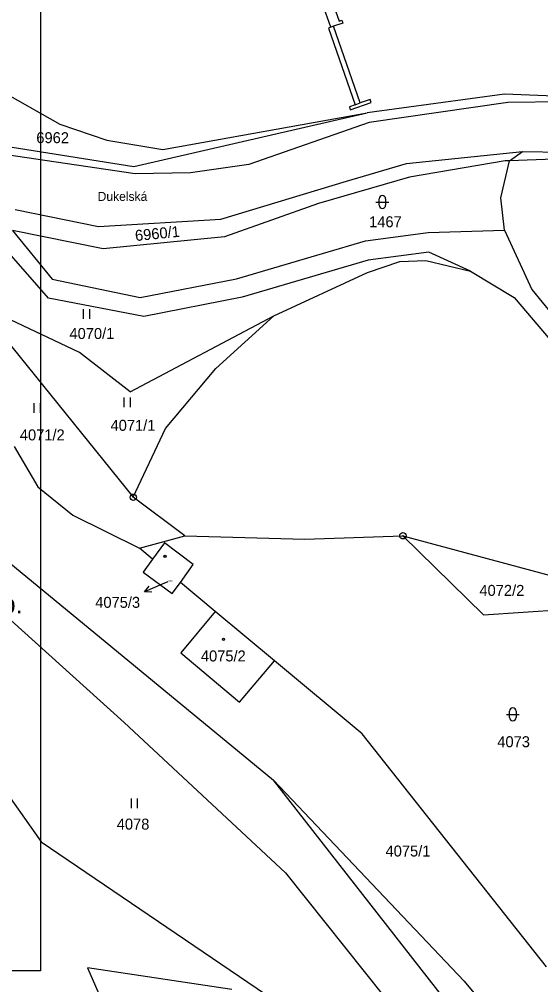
# Model space of a CAD drawing. Extents: x -593183 to -588034, y -1130415 to -1124994.
# Drawn here: x -589688 to -589607.2, y -1129643.5 to -1129493.8 of the extents above; entities that cross this region are included whole.
import ezdxf

# ---------------------------------------------------------------- set-up
doc = ezdxf.new("R2010")
doc.units = 0
for name, color, linetype in [('Vrstva 1', 7, 'Continuous'), ('Vrstva 15', 7, 'Continuous'), ('Vrstva 16', 7, 'Continuous'), ('Vrstva 18', 7, 'Continuous'), ('Vrstva 19', 7, 'Continuous'), ('Vrstva 24', 7, 'Continuous'), ('Vrstva 25', 7, 'Continuous'), ('Vrstva 4', 7, 'Continuous'), ('Vrstva 63', 7, 'Continuous')]:
    doc.layers.add(name, color=color, linetype=linetype)

msp = doc.modelspace()

# ---------------------------------------------------------------- linework, layer by layer
at = {"layer": 'Vrstva 1'}
for p, q in [((-589684.75, -1129344.33), (-589684.75, -1129641.33)), ((-589691.97, -1129504.34), (-589681.73, -1129510.08)), ((-589612.81, -1129505.45), (-589634.1, -1129508.32)), ((-589586.66, -1129506.44), (-589612.81, -1129505.45)), ((-589612.33, -1129506.75), (-589633.78, -1129509.84)), ((-589586.66, -1129506.44), (-589612.33, -1129506.75)), ((-589670.27, -1129516.64), (-589634.1, -1129508.32)), ((-589665.77, -1129514.03), (-589634.1, -1129508.32)), ((-589681.73, -1129510.08), (-589674.48, -1129512.59)), ((-589633.78, -1129509.84), (-589652.46, -1129516.37)), ((-589694.73, -1129512.76), (-589670.27, -1129516.64)), ((-589674.48, -1129512.59), (-589665.77, -1129514.03)), ((-589670.04, -1129517.77), (-589694.44, -1129514.19)), ((-589627.99, -1129516.21), (-589610.05, -1129514.31)), ((-589612.04, -1129515.76), (-589610.05, -1129514.31)), ((-589610.05, -1129514.31), (-589553.31, -1129515.43)), ((-589652.46, -1129516.37), (-589661.51, -1129517.66)), ((-589637.33, -1129518.92), (-589627.99, -1129516.21)), ((-589612.71, -1129515.77), (-589627.55, -1129518.31)), ((-589613.38, -1129521.51), (-589612.04, -1129515.76)), ((-589612.04, -1129515.76), (-589612.71, -1129515.77)), ((-589602.61, -1129515.41), (-589612.04, -1129515.76)), ((-589661.51, -1129517.66), (-589670.04, -1129517.77)), ((-589656.8, -1129524.8), (-589637.33, -1129518.92)), ((-589627.55, -1129518.31), (-589641.66, -1129522.4)), ((-589641.66, -1129522.4), (-589656.23, -1129527.56)), ((-589612.81, -1129526.53), (-589613.38, -1129521.51)), ((-589688.68, -1129523.34), (-589675.74, -1129525.95)), ((-589683.52, -1129537.07), (-589693.67, -1129525.43)), ((-589675.74, -1129525.95), (-589656.8, -1129524.8)), ((-589689.08, -1129526.59), (-589682.91, -1129534.14)), ((-589675.02, -1129529.4), (-589689.08, -1129526.59)), ((-589634.35, -1129528.18), (-589624.65, -1129526.91)), ((-589624.65, -1129526.91), (-589612.81, -1129526.53)), ((-589612.81, -1129526.53), (-589608.61, -1129535.72)), ((-589656.23, -1129527.56), (-589675.02, -1129529.4)), ((-589654.34, -1129534.04), (-589634.35, -1129528.18)), ((-589624.55, -1129529.92), (-589633.96, -1129531.15)), ((-589618.09, -1129532.87), (-589624.55, -1129529.92)), ((-589633.96, -1129531.15), (-589653.5, -1129536.92)), ((-589634.06, -1129533.09), (-589629.02, -1129531.4)), ((-589629.02, -1129531.4), (-589624.99, -1129531.2)), ((-589624.99, -1129531.2), (-589618.09, -1129532.87)), ((-589618.09, -1129532.87), (-589611.33, -1129536.96)), ((-589682.91, -1129534.14), (-589669.28, -1129536.97)), ((-589669.28, -1129536.97), (-589654.34, -1129534.04)), ((-589648.58, -1129539.82), (-589634.06, -1129533.09)), ((-589608.61, -1129535.72), (-589603.62, -1129541.83)), ((-589668.7, -1129539.92), (-589683.52, -1129537.07)), ((-589653.5, -1129536.92), (-589668.7, -1129539.92)), ((-589611.33, -1129536.96), (-589604.86, -1129544.53)), ((-589678.71, -1129545.47), (-589694.63, -1129537.99)), ((-589694.63, -1129537.99), (-589670.35, -1129567.92)), ((-589670.82, -1129551.57), (-589648.58, -1129539.82)), ((-589648.58, -1129539.82), (-589657.54, -1129547.95)), ((-589670.82, -1129551.57), (-589678.71, -1129545.47)), ((-589665.36, -1129557.26), (-589657.54, -1129547.95)), ((-589670.35, -1129567.92), (-589665.36, -1129557.26)), ((-589688.82, -1129560.05), (-589685.13, -1129566.31)), ((-589685.13, -1129566.31), (-589679.73, -1129570.67)), ((-589662.39, -1129573.88), (-589670.35, -1129567.92)), ((-589679.73, -1129570.67), (-589669.37, -1129575.83)), ((-589705.89, -1129572.07), (-589671.76, -1129602.81)), ((-589669.37, -1129575.83), (-589662.39, -1129573.88)), ((-589662.39, -1129573.88), (-589643.75, -1129574.42)), ((-589643.75, -1129574.42), (-589628.56, -1129573.88)), ((-589628.56, -1129573.88), (-589616.09, -1129586.16)), ((-589628.56, -1129573.88), (-589589.94, -1129584.33)), ((-589692.56, -1129575.6), (-589648.6, -1129611.74)), ((-589667.36, -1129577.51), (-589669.37, -1129575.83)), ((-589665.53, -1129574.98), (-589667.36, -1129577.51)), ((-589657.65, -1129585.61), (-589663.06, -1129581.1)), ((-589616.09, -1129586.16), (-589589.94, -1129584.33)), ((-589648.48, -1129593.26), (-589657.65, -1129585.61)), ((-589705.52, -1129591.79), (-589684.61, -1129621.32)), ((-589634.9, -1129604.59), (-589648.48, -1129593.26)), ((-589671.76, -1129602.81), (-589646.76, -1129626.11)), ((-589606.31, -1129640.69), (-589634.9, -1129604.59)), ((-589622.24, -1129645.56), (-589648.6, -1129611.74)), ((-589648.6, -1129611.74), (-589619.1, -1129642.92)), ((-589684.61, -1129621.32), (-589630.86, -1129657.78)), ((-589646.76, -1129626.11), (-589631.55, -1129645.22)), ((-589684.75, -1129641.33), (-590314.75, -1129641.33)), ((-589655.08, -1129644.18), (-589677.46, -1129640.86)), ((-589677.46, -1129640.86), (-589674.98, -1129646.5)), ((-589619.1, -1129642.92), (-589604.66, -1129660.1))]:
    msp.add_line(p, q, dxfattribs=at)
for points in [[(-589663.06, -1129581.1), (-589661.05, -1129578.35), (-589665.53, -1129574.98)], [(-589667.36, -1129577.51), (-589668.8, -1129579.51), (-589664.33, -1129582.85), (-589663.06, -1129581.1)], [(-589657.65, -1129585.61), (-589663.01, -1129592.04), (-589653.92, -1129599.67), (-589648.48, -1129593.26)]]:
    msp.add_lwpolyline(points, dxfattribs=at)
at = {"layer": 'Vrstva 16'}
msp.add_line((-589665.02, -1129581.01), (-589665.86, -1129581.37), dxfattribs=at)
at = {"layer": 'Vrstva 24'}
for centre, radius in [((-589670.35, -1129567.92), 0.5), ((-589670.35, -1129567.92), 0.0327), ((-589628.56, -1129573.88), 0.5), ((-589628.56, -1129573.88), 0.0327)]:
    msp.add_circle(centre, radius, dxfattribs=at)
at = {"layer": 'Vrstva 25'}
for p, q in [((-589632.75, -1129522.17), (-589630.75, -1129522.17)), ((-589632.25, -1129522.67), (-589632.25, -1129521.67)), ((-589631.25, -1129521.67), (-589631.25, -1129522.67)), ((-589678.13, -1129538.78), (-589678.13, -1129540.28)), ((-589677.1, -1129540.28), (-589677.1, -1129538.78)), ((-589671.81, -1129552.44), (-589671.81, -1129553.94)), ((-589670.79, -1129553.94), (-589670.79, -1129552.44)), ((-589685.76, -1129553.34), (-589685.76, -1129554.84)), ((-589684.73, -1129554.84), (-589684.73, -1129553.34)), ((-589665.86, -1129581.37), (-589668.62, -1129582.55)), ((-589612.53, -1129601.56), (-589610.53, -1129601.56)), ((-589612.03, -1129602.06), (-589612.03, -1129601.06)), ((-589611.03, -1129601.06), (-589611.03, -1129602.06)), ((-589670.7, -1129614.59), (-589670.7, -1129616.09)), ((-589669.68, -1129616.09), (-589669.68, -1129614.59))]:
    msp.add_line(p, q, dxfattribs=at)
msp.add_lwpolyline([(-589667.5, -1129582.61), (-589668.62, -1129582.55), (-589667.9, -1129581.69)], dxfattribs=at)
for centre, radius in [((-589665.44, -1129577.06), 0.175), ((-589665.44, -1129577.06), 0.15), ((-589656.37, -1129589.95), 0.175), ((-589656.37, -1129589.95), 0.15)]:
    msp.add_circle(centre, radius, dxfattribs=at)
for centre, start, end in [((-589631.75, -1129521.67), 90, 180), ((-589631.75, -1129521.67), 0, 90), ((-589631.75, -1129522.67), 180, 270), ((-589631.75, -1129522.67), 270, 0), ((-589611.53, -1129601.06), 90, 180), ((-589611.53, -1129601.06), 0, 90), ((-589611.53, -1129602.06), 180, 270), ((-589611.53, -1129602.06), 270, 0)]:
    msp.add_arc(centre, 0.5, start, end, dxfattribs=at)
at = {"layer": 'Vrstva 4'}
for p, q in [((-589639.75, -1129495.08), (-589640.79, -1129492.17)), ((-589639.26, -1129491.82), (-589638.46, -1129494.14)), ((-589638.46, -1129494.14), (-589638.05, -1129494)), ((-589638.05, -1129494), (-589637.89, -1129494.45)), ((-589639.75, -1129495.08), (-589640.11, -1129495.2)), ((-589640.11, -1129495.2), (-589635.98, -1129507.09)), ((-589639.32, -1129494.93), (-589639.75, -1129495.08)), ((-589637.89, -1129494.45), (-589639.32, -1129494.93)), ((-589635.17, -1129506.81), (-589639.32, -1129494.93)), ((-589635.98, -1129507.09), (-589636.83, -1129507.39)), ((-589636.83, -1129507.39), (-589636.76, -1129507.89)), ((-589636.76, -1129507.89), (-589633.47, -1129506.74)), ((-589635.98, -1129507.09), (-589635.17, -1129506.81)), ((-589633.64, -1129506.27), (-589635.17, -1129506.81)), ((-589633.47, -1129506.74), (-589633.64, -1129506.27))]:
    msp.add_line(p, q, dxfattribs=at)

# ---------------------------------------------------------------- texts
at = {"layer": 'Vrstva 15'}
msp.add_text('Dukelská', height=1.4, dxfattribs=at).set_placement((-589675.88, -1129521.99))
at = {"layer": 'Vrstva 16'}
msp.add_text('4075/3', height=1.7, dxfattribs=at).set_placement((-589676.25, -1129585.05))
at = {"layer": 'Vrstva 18'}
for s, p in [('6962', (-589685.38, -1129513.04)), ('1467', (-589633.81, -1129526.07)), ('4070/1', (-589680.25, -1129543.39)), ('4071/1', (-589673.88, -1129557.62)), ('4071/2', (-589687.94, -1129559.1)), ('4072/2', (-589616.71, -1129583.2)), ('4073', (-589613.94, -1129606.65)), ('4078', (-589672.92, -1129619.42)), ('4075/1', (-589631.26, -1129623.59))]:
    msp.add_text(s, height=1.7, dxfattribs=at).set_placement(p)
msp.add_text('6960/1', height=1.7, rotation=5.5787, dxfattribs=at).set_placement((-589670, -1129528.22))
at = {"layer": 'Vrstva 19'}
for s, height, p in [('4075/3', 0.2, (-589665.02, -1129581.01)), ('4075/2', 1.7, (-589659.88, -1129593.36))]:
    msp.add_text(s, height=height, dxfattribs=at).set_placement(p)
at = {"layer": 'Vrstva 63'}
msp.add_text('AGROPROJEKT PSO  s.r.o.', height=2.9697, rotation=0.0013, dxfattribs=at).set_placement((-589738.02, -1129585.93))

doc.saveas('drawing.dxf')
